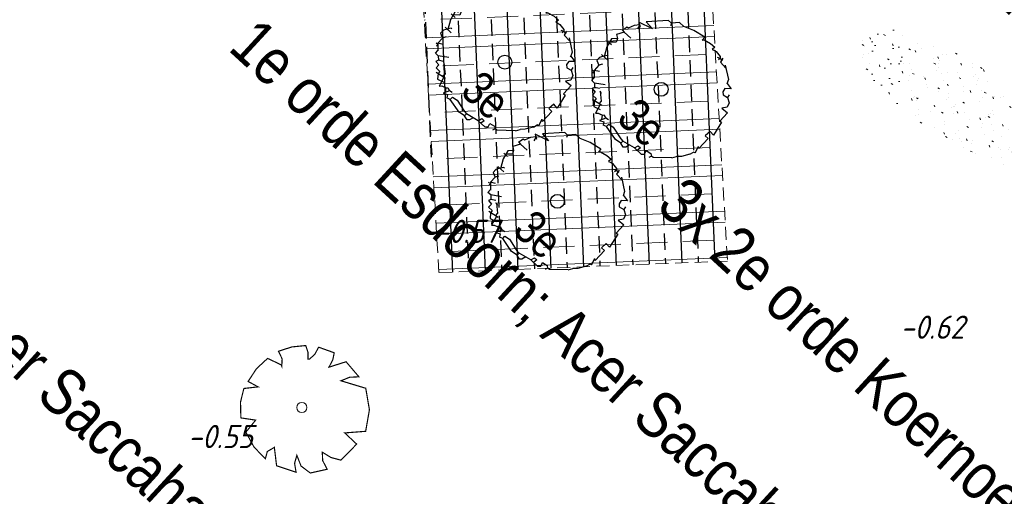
# Model space of a CAD drawing. Header units: metres. Extents: x 111546 to 149831, y 498798 to 507863.
# Tile 709 of 1056: x 112057 to 112076, y 501569 to 501578. Entities that reach past the tile are written whole.
import ezdxf
from ezdxf.enums import TextEntityAlignment as Align

# ---------------------------------------------------------------- set-up
doc = ezdxf.new("R2010")
doc.units = ezdxf.units.M
doc.linetypes.add('DASHED', pattern=[19.05, 12.7, -6.35])
for name, color, linetype in [('0-hoogte mv-bestaand', 253, 'Continuous'), ('1-ontgraven teelaarde tbv grondverbetering bomen', 153, 'Continuous'), ('4-nw-boom tekst', 7, 'Continuous'), ('Q26_BOOM', 252, 'Continuous')]:
    doc.layers.add(name, color=color, linetype=linetype)
doc.layers.add('3-nw-menggranulaat', color=7, linetype='Continuous', lineweight=13, true_color=0xebebeb)
for name, color, linetype, lineweight in [('4-nw materiaalscheiding-groen', 210, 'DASHED', 13), ('4-nw-boom 1e grootte', 7, 'Continuous', 35), ('4-nw-boom 2e grootte', 7, 'Continuous', 35), ('4-nw-boom 3e grootte', 7, 'Continuous', 35), ('4-nw-gazon', 7, 'Continuous', 5), ('4-nw-grondverbetering moerige grond', 94, 'Continuous', 15)]:
    doc.layers.add(name, color=color, linetype=linetype, lineweight=lineweight)
doc.styles.add('veysel', font='isocp-ie.shx', dxfattribs={"height": 0.1})
doc.styles.add('Zaanstad', font='ARIALN.TTF')

# ---------------------------------------------------------------- blocks, each defined once
blk = doc.blocks.new('Q26')
at = {"linetype": 'Continuous', "lineweight": 20, "const_width": 0.0225}
blk.add_lwpolyline([(0.757, 0.516), (1.237, 0.371), (1.308, -0.046), (1.235, -0.463), (0.83, -0.494), (1.061, -0.711), (0.757, -1.022), (0.565, -0.971), (0.395, -0.867), (0.404, -1.032), (0.49, -1.198), (0.163, -1.271), (-0.015, -1.136), (-0.097, -0.929), (-0.141, -1.084), (-0.112, -1.255), (-0.489, -1.131), (-0.532, -0.774), (-0.668, -0.854), (-0.707, -0.996), (-0.927, -0.766), (-1.083, -0.479), (-0.894, -0.246), (-1.181, -0.203), (-1.187, 0.104), (-1.122, 0.367), (-0.847, 0.398), (-1.04, 0.503), (-0.879, 0.749), (-0.663, 0.95), (-0.402, 0.826), (-0.388, 0.795), (-0.382, 0.942), (-0.452, 1.088), (-0.194, 1.172), (0.076, 1.199), (0.118, 1.07), (0.119, 0.935), (0.148, 0.935), (0.252, 1.031), (0.325, 1.167), (0.626, 1.059), (0.6, 0.925), (0.525, 0.78), (0.856, 0.885), (1.105, 0.593), (0.924, 0.584)], close=True, dxfattribs=at)
at = {"linetype": 'Continuous', "lineweight": 20}
blk.add_circle((0.001, -0.001), 0.0983, dxfattribs=at)
blk = doc.blocks.new('4-boom 1e grootte')
at = {"layer": '4-nw-boom tekst', "style": 'Zaanstad'}
blk.add_attdef('BOOMSOORT', text='', height=0.9, dxfattribs=at).set_placement((2.842, 1.834), align=Align.BOTTOM_LEFT)
blk = doc.blocks.new('4-boom 3e grootte')
at = {"lineweight": 30}
for p, q in [((-0.612, 1.193), (-0.722, 1.078)), ((-0.502, 1.193), (-0.612, 1.193)), ((-0.307, 1.267), (-0.502, 1.193)), ((-0.063, 1.315), (-0.307, 1.267)), ((-0.063, 1.315), (-0.063, 1.24)), ((-0.063, 1.24), (-0.036, 1.268)), ((-0.036, 1.268), (0.102, 1.303)), ((0.102, 1.303), (0.212, 1.303)), ((0.212, 1.303), (0.206, 1.238)), ((0.206, 1.238), (0.241, 1.25)), ((0.241, 1.25), (0.291, 1.261)), ((0.291, 1.261), (0.413, 1.242)), ((0.437, 1.212), (0.388, 1.193)), ((0.413, 1.242), (0.437, 1.212)), ((0.437, 1.212), (0.431, 1.169)), ((0.437, 1.212), (0.498, 1.206)), ((0.472, 1.252), (0.489, 1.162)), ((0.489, 1.162), (0.648, 1.15)), ((0.596, 1.187), (0.828, 1.023)), ((-0.795, 1.078), (-1.1, 0.767)), ((-0.722, 1.078), (-0.795, 1.078)), ((-0.722, 1.078), (-0.703, 1.029)), ((0.828, 1.023), (0.864, 0.937)), ((-1.1, 0.767), (-0.917, 0.747)), ((0.864, 0.937), (0.864, 0.949)), ((0.864, 0.949), (0.864, 0.937)), ((0.864, 0.949), (0.992, 0.925)), ((0.992, 0.925), (0.901, 0.846)), ((0.901, 0.846), (0.913, 0.773)), ((0.913, 0.773), (0.956, 0.73)), ((1.041, 0.815), (1.053, 0.754)), ((-1.148, 0.638), (-1.222, 0.559)), ((-0.917, 0.747), (-1.197, 0.669)), ((-1.197, 0.669), (-1.112, 0.614)), ((-1.148, 0.638), (-1.13, 0.553)), ((0.956, 0.73), (1.053, 0.754)), ((1.053, 0.754), (1.145, 0.699)), ((1.175, 0.608), (1.114, 0.526)), ((1.145, 0.699), (1.175, 0.608)), ((-1.301, 0.437), (-1.313, 0.378)), ((-1.27, 0.443), (-1.301, 0.437)), ((-1.222, 0.559), (-1.27, 0.443)), ((1.114, 0.526), (1.254, 0.535)), ((1.254, 0.535), (1.254, 0.315)), ((-1.276, 0.334), (-1.356, 0.199)), ((-1.356, 0.199), (-1.289, 0.151)), ((-1.313, 0.378), (-1.337, 0.34)), ((-1.337, 0.34), (-1.276, 0.334)), ((-1.1, 0.334), (-1.276, 0.334)), ((1.254, 0.315), (1.291, 0.321)), ((1.291, 0.321), (1.346, 0.029)), ((-1.289, 0.151), (-1.368, 0.071)), ((-1.368, 0.071), (-1.331, -0.106)), ((-1.258, 0.083), (-1.353, 0)), ((-1.289, 0.151), (-1.258, 0.083)), ((1.248, 0.041), (1.236, -0.087)), ((1.346, 0.029), (1.248, 0.041)), ((-1.398, -0.014), (-1.295, -0.014)), ((-1.331, -0.106), (-1.24, -0.282)), ((1.236, -0.087), (1.315, -0.087)), ((1.315, -0.087), (1.315, -0.35)), ((-1.307, -0.282), (-1.148, -0.282)), ((-1.252, -0.282), (-1.295, -0.35)), ((-1.295, -0.35), (-1.295, -0.429)), ((-1.209, -0.221), (-1.246, -0.27)), ((-1.191, -0.221), (-1.209, -0.221)), ((1.315, -0.459), (1.279, -0.325)), ((1.315, -0.35), (1.279, -0.325)), ((-1.295, -0.429), (-1.203, -0.471)), ((-1.167, -0.411), (-1.203, -0.471)), ((-1.203, -0.471), (-1.203, -0.606)), ((-1.112, -0.557), (-1.203, -0.606)), ((1.261, -0.551), (1.169, -0.691)), ((1.261, -0.551), (1.285, -0.471)), ((1.315, -0.459), (1.285, -0.471)), ((-1.179, -0.624), (-1.228, -0.63)), ((-1.203, -0.606), (-1.1, -0.715)), ((-1.179, -0.624), (-1.185, -0.667)), ((-1.106, -0.783), (-1.106, -0.709)), ((-0.856, -0.667), (-1.033, -0.783)), ((1.053, -0.837), (1.102, -0.758)), ((1.169, -0.691), (1.102, -0.758)), ((-1.033, -0.783), (-1.106, -0.783)), ((-1.033, -0.783), (-0.972, -0.844)), ((-0.972, -0.844), (-0.99, -0.892)), ((-0.99, -0.892), (-0.904, -0.904)), ((-0.886, -0.795), (-0.972, -0.844)), ((-0.904, -0.904), (-0.904, -0.984)), ((-0.795, -0.837), (-0.844, -0.825)), ((-0.844, -0.825), (-0.697, -0.953)), ((1.053, -0.837), (0.779, -1.075)), ((-0.904, -0.984), (-0.807, -0.984)), ((-0.63, -1.008), (-0.844, -1.045)), ((-0.807, -0.984), (-0.801, -1.039)), ((-0.801, -1.039), (-0.734, -1.124)), ((-0.734, -1.124), (-0.606, -1.087)), ((-0.697, -0.953), (-0.697, -1.02)), ((-0.672, -1.015), (-0.624, -1.203)), ((-0.502, -1.142), (-0.532, -1.148)), ((-0.471, -1.118), (-0.502, -1.142)), ((-0.502, -1.142), (-0.451, -1.213)), ((-0.478, -1.112), (-0.471, -1.118)), ((-0.471, -1.118), (-0.411, -1.136)), ((-0.411, -1.136), (-0.471, -1.252)), ((-0.35, -1.124), (-0.411, -1.136)), ((0.388, -1.185), (0.413, -1.106)), ((0.413, -1.106), (0.474, -1.106)), ((0.474, -1.106), (0.462, -1.185)), ((0.565, -1.185), (0.614, -1.142)), ((0.59, -1.069), (0.693, -1.051)), ((0.614, -1.142), (0.59, -1.069)), ((0.693, -1.051), (0.736, -1.081)), ((0.736, -1.081), (0.718, -1.13)), ((0.779, -1.075), (0.736, -1.081)), ((-0.624, -1.203), (-0.587, -1.167)), ((-0.587, -1.167), (-0.532, -1.148)), ((-0.471, -1.252), (-0.391, -1.212)), ((-0.391, -1.212), (-0.356, -1.27)), ((-0.289, -1.246), (-0.356, -1.27)), ((-0.289, -1.185), (-0.185, -1.167)), ((-0.289, -1.246), (-0.289, -1.185)), ((0.004, -1.313), (-0.289, -1.246)), ((-0.185, -1.167), (0.071, -1.234)), ((0.132, -1.295), (0.004, -1.313)), ((0.071, -1.234), (0.132, -1.24)), ((0.388, -1.185), (0.132, -1.24)), ((0.132, -1.24), (0.132, -1.295)), ((0.218, -1.319), (0.132, -1.295)), ((0.254, -1.289), (0.218, -1.319)), ((0.279, -1.208), (0.254, -1.289)), ((0.388, -1.185), (0.565, -1.185))]:
    blk.add_line(p, q, dxfattribs=at)
blk.add_circle((0, 0), 0.134, dxfattribs=at)
at = {"layer": '4-nw materiaalscheiding-groen', "color": 7, "style": 'Zaanstad'}
blk.add_text('3e', height=0.65, dxfattribs=at).set_placement((-0.246, -1.04))
at = {"layer": '4-nw-boom tekst', "style": 'Zaanstad'}
blk.add_attdef('BOOMSOORT', text='', height=0.9, dxfattribs=at).set_placement((1.754, 0.535), align=Align.BOTTOM_LEFT)
blk = doc.blocks.new('4-boom 2e grootte')
at = {"layer": '4-nw-boom tekst', "style": 'Zaanstad'}
blk.add_attdef('BOOMSOORT', text='', height=0.9, dxfattribs=at).set_placement((2.061, 1.223), align=Align.BOTTOM_LEFT)

msp = doc.modelspace()

# ---------------------------------------------------------------- hatches: boundary and pattern name
at = {"layer": '1-ontgraven teelaarde tbv grondverbetering bomen', "ltscale": 10}
h = msp.add_hatch(dxfattribs=at)
h.set_pattern_fill('ANSI33', color=256, scale=0.1, angle=90)
h.set_pattern_definition([(92.41437, (111779.7938, 501456.31576), (-0.6344363, -0.0267502), []), (92.41437, (111780.0976, 501456.64635), (-0.6344363, -0.0267502), [0.3175, -0.15875])])
h.paths.add_polyline_path([(112064.7303, 501578.4808), (112070.3148, 501578.7266), (112070.6199, 501573.4965), (112065.0341, 501573.2728)])
at = {"layer": '3-nw-menggranulaat', "ltscale": 0.02}
h = msp.add_hatch(color=256, dxfattribs=at)
h.dxf.hatch_style = 1
edge = h.paths.add_edge_path()
edge.add_arc((112001.698, 501254.9293), 191.0978, 65.157628, 68.54918, ccw=False)
edge.add_arc((112051.5937, 501362.7078), 72.3301, 58.728744, 65.15638, ccw=False)
edge.add_arc((112051.9885, 501363.7727), 71.2153, 53.128423, 58.555518, ccw=False)
edge.add_arc((112109.7502, 501439.076), 23.7066, 230.65127, 256.57782)
edge.add_line((112104.2473, 501416.0169), (112103.2894, 501419.9684))
edge.add_arc((112112.977, 501444.7965), 26.6512, 237.88147, 248.68499, ccw=False)
edge.add_arc((112164.7613, 501522.5479), 120.0615, 234.033446, 236.678612, ccw=False)
edge.add_arc((112059.1446, 501375.1409), 61.2836, 55.054594, 58.728773)
edge.add_arc((112051.5933, 501362.7072), 75.8308, 58.728773, 65.156409)
edge.add_arc((112001.698, 501254.9293), 194.5978, 65.157628, 68.549965)
edge.add_arc((110702.9936, 497927.1044), 3766.8587, 68.6746807, 68.8977944)
edge.add_arc((112177.1944, 501730.1081), 311.9351, 242.796586, 247.770921, ccw=False)
edge.add_arc((112034.708, 501452.9589), 0.305, 164.6922, 247.8295, ccw=False)
edge.add_line((112034.4139, 501453.0394), (112034.5326, 501453.2655))
edge.add_line((112034.5326, 501453.2655), (112031.5168, 501454.8335))
edge.add_line((112031.5168, 501454.8335), (112031.0519, 501453.9907))
edge.add_arc((112030.7892, 501454.1356), 0.3, 231.13017, 331.11964, ccw=False)
edge.add_line((112030.6009, 501453.902), (112028.9217, 501455.2555))
edge.add_arc((112008.6918, 501427.6832), 34.1977, 53.73245, 61.20333)
edge.add_arc((112196.9704, 501771.6456), 357.9235, 232.750083, 241.314196, ccw=False)
edge.add_arc((111980.5292, 501486.9543), 0.3, 141.9463, 226.27403, ccw=False)
edge.add_line((111980.293, 501487.1392), (111980.4168, 501487.2974))
edge.add_line((111980.4168, 501487.2974), (111977.7245, 501489.3714))
edge.add_line((111977.7245, 501489.3714), (111977.5962, 501489.2129))
edge.add_arc((111977.3591, 501489.3967), 0.3, 231.9463, 322.22415, ccw=False)
edge.add_arc((112183.8463, 501755.0102), 336.7335, 231.040572, 232.138425, ccw=False)
edge.add_arc((112182.5932, 501757.506), 337.8959, 220.566267, 231.471905, ccw=False)
edge.add_line((111925.9091, 501537.7631), (111924.814, 501538.9138))
edge.add_line((111924.814, 501538.9138), (111924.2688, 501539.4794))
edge.add_line((111924.2688, 501539.4794), (111923.5727, 501540.1514))
edge.add_line((111923.5727, 501540.1514), (111923.062, 501540.6079))
edge.add_line((111923.062, 501540.6079), (111921.6684, 501541.8303))
edge.add_line((111921.6684, 501541.8303), (111920.9772, 501542.4758))
edge.add_line((111920.9772, 501542.4758), (111919.1418, 501544.1465))
edge.add_line((111919.1418, 501544.1465), (111913.4894, 501549.4428))
edge.add_line((111913.4894, 501549.4428), (111910.022, 501552.7518))
edge.add_arc((111923.8992, 501567.7123), 20.4057, 215.1917, 227.15117, ccw=False)
edge.add_line((111907.2231, 501555.9522), (111906.5301, 501556.9348))
edge.add_line((111906.5301, 501556.9348), (111901.6864, 501564.2844))
edge.add_arc((111902.3519, 501564.7283), 0.8, 131.72399, 213.70598, ccw=False)
edge.add_line((111901.8195, 501565.3254), (111902.7886, 501566.1896))
edge.add_line((111902.7886, 501566.1896), (111900.5994, 501568.6589))
edge.add_line((111900.5994, 501568.6589), (111900.1549, 501568.2625))
edge.add_arc((111899.6225, 501568.8596), 0.8, 216.71707, 311.72399, ccw=False)
edge.add_line((111898.9812, 501568.3813), (111897.54, 501570.3136))
edge.add_arc((111772.2737, 501477.014), 156.1937, 36.679082, 48.164313)
edge.add_line((111876.4543, 501593.3878), (111874.8319, 501591.4998))
edge.add_arc((111771.4048, 501476.2953), 154.8201, 36.700144, 48.083473, ccw=False)
edge.add_line((111895.5355, 501568.8199), (111898.8593, 501564.0338))
edge.add_line((111898.8593, 501564.0338), (111905.3584, 501554.1339))
edge.add_line((111905.3584, 501554.1339), (111906.9046, 501552.4156))
edge.add_line((111906.9046, 501552.4156), (111913.78, 501545.912))
edge.add_arc((111912.8891, 501544.9653), 1.3, -43.26018, 46.73982, ccw=False)
edge.add_line((111913.8359, 501544.0744), (111913.7325, 501543.9646))
edge.add_line((111913.7325, 501543.9646), (111915.8445, 501541.9772))
edge.add_line((111915.8445, 501541.9772), (111915.9441, 501542.0831))
edge.add_arc((111916.8908, 501541.1922), 1.3, 47.69038, 136.73982, ccw=False)
edge.add_line((111917.7659, 501542.1535), (111919.3503, 501540.7113))
edge.add_line((111919.3503, 501540.7113), (111920.0576, 501540.0508))
edge.add_line((111920.0576, 501540.0508), (111921.471, 501538.811))
edge.add_line((111921.471, 501538.811), (111921.9389, 501538.3928))
edge.add_line((111921.9389, 501538.3928), (111922.5707, 501537.7827))
edge.add_line((111922.5707, 501537.7827), (111923.0807, 501537.2536))
edge.add_line((111923.0807, 501537.2536), (111924.129, 501536.1523))
edge.add_arc((112182.606, 501757.5182), 340.3135, 220.57754, 231.46588)
edge.add_arc((112197.293, 501772.0462), 360.8357, 231.07875, 241.303034)
edge.add_arc((112007.7091, 501426.1344), 33.6227, 49.73343, 60.96455, ccw=False)
edge.add_arc((112028.8645, 501451.2589), 0.7839, -83.36949, 42.65398, ccw=False)
edge.add_line((112028.955, 501450.4803), (112031.5441, 501448.28))
edge.add_line((112031.5441, 501448.28), (112031.8857, 501448.6756))
edge.add_arc((112033.171, 501447.5628), 1.7, 62.97169, 139.11462, ccw=False)
edge.add_arc((112177.1547, 501730.0166), 315.3354, 242.989412, 247.77186)
edge.add_arc((110974.1351, 498626.0188), 3013.6949, 68.6444967, 68.9242664, ccw=False)
edge = h.paths.add_edge_path()
edge.add_line((112111.9121, 501441.0392), (112112.1191, 501440.9125))
edge.add_line((112112.1191, 501440.9125), (112110.4333, 501438.1575))
edge.add_line((112110.4333, 501438.1575), (112110.375, 501438.2061))
edge.add_arc((112108.6256, 501435.7054), 3.0518, 55.02503, 92.90173)
edge.add_arc((112109.2258, 501423.8652), 14.9073, 92.90173, 99.23873)
edge.add_arc((112100.3974, 501478.1406), 40.0815, 269.48073, 279.23873, ccw=False)
edge.add_arc((112100.3155, 501469.1003), 31.0408, 252.56044, 269.48073, ccw=False)
edge.add_arc((112170.1164, 501691.2975), 263.9437, 245.240897, 252.560441, ccw=False)
edge.add_line((112059.5757, 501451.6164), (112050.7963, 501455.6654))
edge.add_line((112050.7963, 501455.6654), (112047.4499, 501457.2685))
edge.add_arc((112190.023, 501757.5748), 332.4319, 243.111802, 244.603553, ccw=False)
edge.add_arc((112039.3202, 501460.3675), 0.8, 63.2445, 152.48679)
edge.add_line((112038.6106, 501460.7371), (112037.8612, 501459.2982))
edge.add_line((112037.8612, 501459.2982), (112034.9344, 501460.8226))
edge.add_line((112034.9344, 501460.8226), (112035.6742, 501462.2431))
edge.add_arc((112034.9647, 501462.6126), 0.8, 332.48762, 420.59381)
edge.add_arc((112275.291, 501908.2182), 505.4817, 235.788916, 241.662589, ccw=False)
edge.add_line((111991.0872, 501490.1991), (111991.0604, 501489.3846))
edge.add_line((111991.0604, 501489.3846), (111990.3902, 501488.4659))
edge.add_line((111990.3902, 501488.4659), (111990.2041, 501488.6082))
edge.add_line((111990.2041, 501488.6082), (111990.0793, 501488.4452))
edge.add_line((111990.0793, 501488.4452), (111977.7692, 501497.8639))
edge.add_line((111977.7692, 501497.8639), (111977.565, 501498.0276))
edge.add_line((111977.565, 501498.0276), (111978.095, 501498.6415))
edge.add_line((111978.095, 501498.6415), (111979.39, 501499.3726))
edge.add_arc((111997.1799, 501521.5675), 28.4446, 224.07846, 231.28689, ccw=False)
edge.add_arc((112011.2297, 501537.5601), 49.6925, 220.73376, 226.05653, ccw=False)
edge.add_arc((112004.0606, 501531.3864), 40.2315, 216.40767, 220.73376, ccw=False)
edge.add_arc((111935.6825, 501480.9596), 44.7298, 36.40767, 46.82882)
edge.add_line((111966.2858, 501513.5816), (111959.0785, 501520.3429))
edge.add_arc((111919.1455, 501479.1951), 57.3392, 45.858344, 48.741754)
edge.add_arc((111890.7668, 501446.8448), 100.3729, 48.741754, 56.755786)
edge.add_arc((111976.1671, 501575.8307), 54.3253, 222.88148, 236.00412, ccw=False)
edge.add_arc((112182.606, 501757.5182), 329.3135, 218.703715, 221.603545, ccw=False)
edge.add_line((111925.6131, 501551.6007), (111920.7591, 501557.616))
edge.add_arc((111461.8769, 501177.7845), 595.6885, 39.6156525, 41.2763376)
edge.add_arc((111908.9574, 501570.2273), 0.8, 41.27634, 131.66159)
edge.add_line((111908.4257, 501570.825), (111908.1369, 501570.568))
edge.add_line((111908.1369, 501570.568), (111905.8768, 501573.1081))
edge.add_line((111905.8768, 501573.1081), (111906.175, 501573.3734))
edge.add_arc((111905.6432, 501573.9711), 0.8, 311.66159, 401.75791)
edge.add_arc((111461.8769, 501177.7845), 595.6885, 41.757908, 42.8449809)
edge.add_line((111898.6335, 501582.8629), (111897.607, 501581.9109))
edge.add_line((111897.607, 501581.9109), (111894.0227, 501585.7427))
edge.add_line((111894.0227, 501585.7427), (111895.0401, 501586.7032))
edge.add_arc((111980.691, 501669.1707), 118.899, 222.95778, 223.915217, ccw=False)
edge.add_arc((112803.4011, 502423.9206), 1235.3633, 220.7094983, 222.5739803, ccw=False)
edge.add_line((111866.9632, 501618.1869), (111868.8255, 501619.8336))
edge.add_arc((112774.578, 502398.8635), 1194.6862, 220.6985415, 222.6242771)
edge.add_arc((111460.9003, 501176.9176), 599.4937, 39.6184709, 43.5335799, ccw=False)
edge.add_line((111922.6949, 501559.1981), (111927.5614, 501553.1673))
edge.add_arc((112098.3634, 501688.0234), 217.6223, 218.292712, 220.747944)
edge.add_line((111933.4953, 501545.9742), (111937.5449, 501541.2959))
edge.add_arc((111972.5269, 501571.5771), 46.2676, 220.8802, 236.75579)
edge.add_arc((111890.7668, 501446.8448), 102.8729, 48.741754, 56.755786, ccw=False)
edge.add_arc((111919.1455, 501479.1951), 59.8392, 45.878833, 48.741754, ccw=False)
edge.add_line((111960.8042, 501522.1518), (111967.9962, 501515.4049))
edge.add_arc((111935.6825, 501480.9596), 47.2298, 36.40767, 46.82882, ccw=False)
edge.add_arc((112004.0606, 501531.3864), 37.7315, 216.40767, 220.73376)
edge.add_arc((112011.2297, 501537.5601), 47.1925, 220.73376, 226.10946)
edge.add_arc((111997.1799, 501521.5675), 25.9446, 223.98411, 233.56858)
edge.add_line((111981.7724, 501500.6933), (111991.3844, 501493.8705))
edge.add_arc((112275.291, 501908.2182), 502.2817, 235.581477, 241.662589)
edge.add_line((112036.8764, 501466.1261), (112048.8348, 501460.1532))
edge.add_line((112048.8348, 501460.1532), (112052.1577, 501458.5615))
edge.add_line((112052.1577, 501458.5615), (112060.9159, 501454.5222))
edge.add_arc((112170.1164, 501691.2975), 260.7437, 245.240897, 252.560441)
edge.add_arc((112100.3155, 501469.1003), 27.8408, 252.56044, 257.84744)
edge.add_line((112094.4546, 501441.8834), (112094.9128, 501441.7597))
edge.add_arc((112099.9286, 501461.9459), 20.8, 256.04601, 272.71497)
edge.add_line((112100.9139, 501441.1693), (112103.5978, 501441.3677))
at = {"layer": '4-nw-gazon', "ltscale": 0.1}
h = msp.add_hatch(dxfattribs=at)
h.set_pattern_fill('AGR-GRAS_GAZON', color=256, scale=0.25, angle=-218.21573, pattern_type=2)
h.set_pattern_definition([(136.69864, (111963.9821, 501544.4192), (-0.4729937, -0.0925503), [0, -0.38, 0, -0.425, 0, -0.40625]), (106.69864, (111963.9821, 501544.4192), (-0.7671915, 0.3239688), [0, -0.205, 0, -0.3425, 0, -0.13125]), (66.69864, (111964.03125, 501544.11564), (-0.1258516, 0.7682974), [0, -0.125, 0, -0.45, 0, -0.5875]), (56.69864, (111964.03125, 501544.11564), (-0.3367354, 0.706791), [0, -0.0625, 0, -0.295, 0, -0.3375]), (150.19864, (111963.14336, 501543.6401), (-0.4136929, -0.1946571), [0.0375, -0.523875]), (109.19864, (111965.02386, 501543.9446), (-0.4399245, 0.1244974), [0.0375, -0.523875])])
edge = h.paths.add_edge_path()
edge.add_ellipse((112075.0953, 501576.6177), major_axis=(-1.937, 1.2338), ratio=0.3346445, start_angle=0, end_angle=360)
at = {"layer": '4-nw-grondverbetering moerige grond', "ltscale": 0.03}
h = msp.add_hatch(dxfattribs=at)
h.set_pattern_fill('ACO-BETON_IN HET WERK GESTORT', color=256, scale=0.6, pattern_type=2)
h.set_pattern_definition([(2.41510507, (0.0658, -1.2029), (-0.0379251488, 0.89920058), []), (2.41510507, (0.6447, -1.735), (-0.0379251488, 0.89920058), [0.6, -0.3]), (2.41510507, (0.2867, -1.4059), (-0.0379251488, 0.89920058), [])])
h.paths.add_polyline_path([(112064.7432, 501578.4814), (112070.3276, 501578.7272), (112070.6328, 501573.4971), (112065.047, 501573.2733)])

# ---------------------------------------------------------------- linework, layer by layer
at = {"layer": '4-nw materiaalscheiding-groen', "ltscale": 0.02}
msp.add_lwpolyline([(112064.7432, 501578.4814), (112070.3276, 501578.7272), (112070.6328, 501573.4971), (112065.047, 501573.2733)], close=True, dxfattribs=at)

# ---------------------------------------------------------------- block references
at = {"layer": '4-nw-boom 1e grootte'}
ref = msp.add_blockref('4-boom 1e grootte', (112070.8129, 501581.5936), dxfattribs=dict(at, rotation=317.4143730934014))
ref.add_attrib('BOOMSOORT', '1e orde Esdoorn; Acer Saccaharum ', dxfattribs={"layer": '4-nw-boom tekst', "height": 0.9, "rotation": 317.41437, "style": 'Zaanstad'}).set_placement((112073.7958, 501579.9971), align=Align.BOTTOM_LEFT)
ref = msp.add_blockref('4-boom 1e grootte', (112061.9163, 501581.183), dxfattribs=dict(at, rotation=317.4143730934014))
ref.add_attrib('BOOMSOORT', '1e orde Esdoorn; Acer Saccaharum ', dxfattribs={"layer": '4-nw-boom tekst', "height": 0.9, "rotation": 317.41437, "style": 'Zaanstad'}).set_placement((112060.7627, 501577.3977), align=Align.BOTTOM_LEFT)
ref = msp.add_blockref('4-boom 1e grootte', (112052.4054, 501580.7188), dxfattribs=dict(at, rotation=317.4143730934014))
ref.add_attrib('BOOMSOORT', '1e orde Esdoorn; Acer Saccaharum ', dxfattribs={"layer": '4-nw-boom tekst', "height": 0.9, "rotation": 317.41437, "style": 'Zaanstad'}).set_placement((112049.2335, 501577.843), align=Align.BOTTOM_LEFT)
at = {"layer": '4-nw-boom 2e grootte'}
ref = msp.add_blockref('4-boom 2e grootte', (112049.7427, 501571.5981), dxfattribs=dict(at, rotation=317.4143730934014))
ref.add_attrib('BOOMSOORT', '2e orde Kastanje; Aesculus flava', dxfattribs={"layer": '4-nw-boom tekst', "height": 0.9, "rotation": 317.41437, "style": 'Zaanstad'}).set_placement((112052.4871, 501570.3266), align=Align.BOTTOM_LEFT)
at = {"layer": '4-nw-boom 3e grootte', "lineweight": -3, "rotation": 317.4143730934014}
for p in [(112066.3231, 501577.3511), (112067.3404, 501574.6543)]:
    msp.add_blockref('4-boom 3e grootte', p, dxfattribs=at)
at = {"layer": '4-nw-boom 3e grootte', "lineweight": -3}
ref = msp.add_blockref('4-boom 3e grootte', (112069.3485, 501576.8243), dxfattribs=dict(at, rotation=317.4143730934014))
ref.add_attrib('BOOMSOORT', '3x 2e orde Koernoelje; Cornus Controversa', dxfattribs={"layer": '4-nw-boom tekst', "height": 0.9, "rotation": 317.41437, "style": 'Zaanstad'}).set_placement((112069.0496, 501574.3253), align=Align.BOTTOM_LEFT)
at = {"layer": 'Q26_BOOM'}
msp.add_blockref('Q26', (112062.394, 501570.661), dxfattribs=at)

# ---------------------------------------------------------------- texts
at = {"layer": '0-hoogte mv-bestaand', "style": 'veysel', "oblique": 15}
for s, p in [('-0.57', (112065.5836, 501573.8483)), ('-0.62', (112074.5959, 501571.9907)), ('-0.55', (112060.8159, 501569.8717))]:
    msp.add_text(s, height=0.45, rotation=360, dxfattribs=at).set_placement(p, align=Align.CENTER)

doc.saveas('drawing.dxf')
